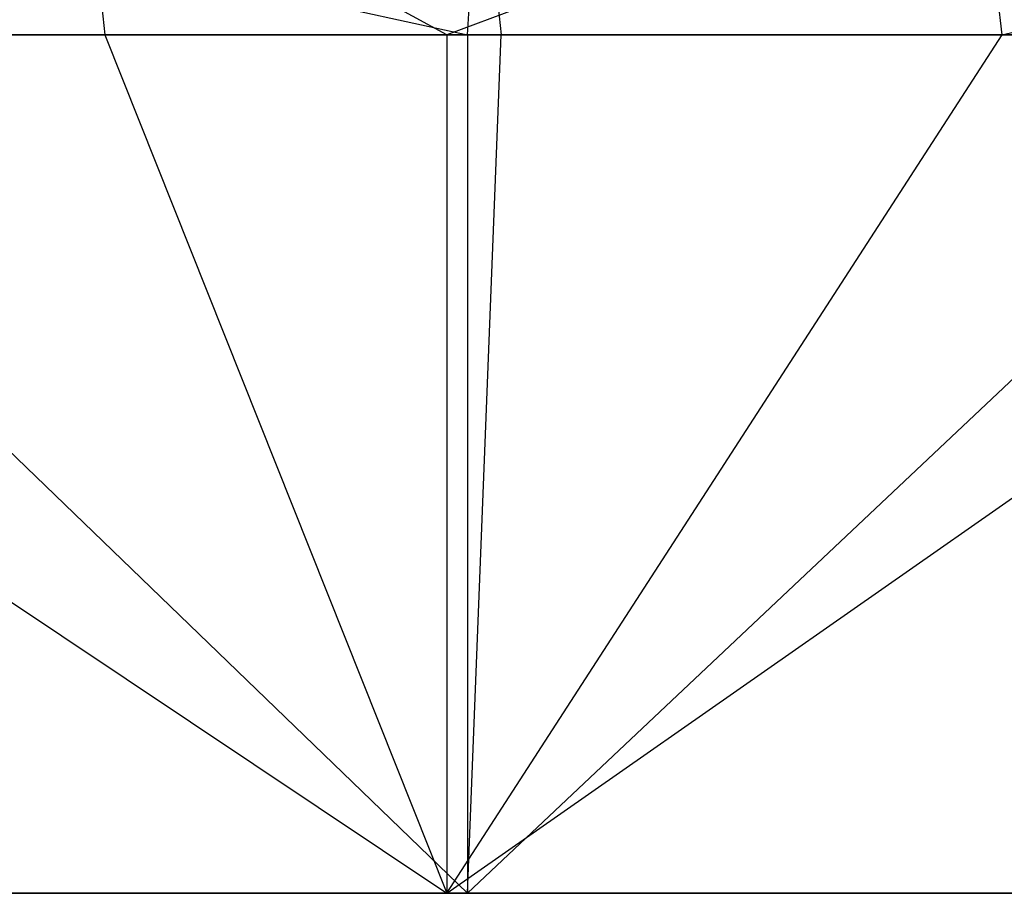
# Model space of a CAD drawing. Extents: x -172 to 172, y -29 to 28.
# Tile 828 of 914: x 113.68 to 121.36, y 7.6 to 14.42. Entities that reach past the tile are written whole.
import ezdxf

# ---------------------------------------------------------------- set-up
doc = ezdxf.new("R2010")
doc.units = 0
doc.header["$LTSCALE"] = 25.4
doc.layers.get('0').update_dxf_attribs({"linetype": 'CONTINUOUS'})

msp = doc.modelspace()

# ---------------------------------------------------------------- linework, layer by layer
at = {"color": 0}
for p, q in [((110.0779, 15.8448, -1375.7444), (117.174, 14.2997, -1369.8459)), ((110.0779, 15.8448, -1375.7444), (117.174, 14.2997, -1369.8459)), ((117.0122, 14.2997, -1116.5048), (114.1819, 15.8448, -1114.2759)), ((114.1819, 15.8448, -1114.2759), (114.3441, 14.2997, -1114.0927)), ((114.1819, 15.8448, -1114.2759), (114.3441, 14.2997, -1114.0927)), ((117.0122, 14.2997, -1116.5048), (114.1819, 15.8448, -1114.2759)), ((121.1732, 15.8448, -1120.8208), (117.0122, 14.2997, -1116.5048)), ((121.1732, 15.8448, -1120.8208), (117.0122, 14.2997, -1116.5048)), ((117.174, 14.2997, -1369.8459), (117.2711, 15.8448, -1369.4221)), ((117.174, 14.2997, -1369.8459), (117.2711, 15.8448, -1369.4221)), ((117.2711, 15.8448, -1369.4221), (117.4377, 14.2997, -1369.6013)), ((117.2711, 15.8448, -1369.4221), (117.4377, 14.2997, -1369.6013)), ((121.3453, 14.2997, -1120.6469), (121.1732, 15.8448, -1120.8208)), ((121.3453, 14.2997, -1120.6469), (121.1732, 15.8448, -1120.8208)), ((121.3453, 14.2997, -1120.6469), (127.7899, 15.8448, -1127.7441)), ((121.3453, 14.2997, -1120.6469), (127.7899, 15.8448, -1127.7441)), ((114.3441, 14.2997, -1114.0927), (106.9895, 14.2997, -1107.9375)), ((106.9895, 14.2997, -1107.9375), (117.0122, 7.5997, -1116.5048)), ((106.9895, 14.2997, -1107.9375), (117.0122, 7.5997, -1116.5048)), ((114.3441, 14.2997, -1114.0927), (106.9895, 14.2997, -1107.9375)), ((110.2343, 14.2997, -1375.9326), (117.174, 7.5997, -1369.8459)), ((110.2343, 14.2997, -1375.9326), (117.174, 14.2997, -1369.8459)), ((110.2343, 14.2997, -1375.9326), (117.174, 7.5997, -1369.8459)), ((110.2343, 14.2997, -1375.9326), (117.174, 14.2997, -1369.8459)), ((117.0122, 14.2997, -1116.5048), (114.3441, 14.2997, -1114.0927)), ((114.3441, 14.2997, -1114.0927), (117.0122, 7.5997, -1116.5048)), ((114.3441, 14.2997, -1114.0927), (117.0122, 7.5997, -1116.5048)), ((117.0122, 14.2997, -1116.5048), (114.3441, 14.2997, -1114.0927)), ((117.0122, 14.2997, -1116.5048), (117.0122, 7.5997, -1116.5048)), ((117.0122, 7.5997, -1116.5048), (126.5958, 14.2997, -1126.076)), ((121.3453, 14.2997, -1120.6469), (117.0122, 14.2997, -1116.5048)), ((117.0122, 7.5997, -1116.5048), (121.3453, 14.2997, -1120.6469)), ((117.0122, 7.5997, -1116.5048), (126.5958, 14.2997, -1126.076)), ((121.3453, 14.2997, -1120.6469), (117.0122, 14.2997, -1116.5048)), ((117.0122, 14.2997, -1116.5048), (117.0122, 7.5997, -1116.5048)), ((117.0122, 7.5997, -1116.5048), (121.3453, 14.2997, -1120.6469)), ((117.174, 14.2997, -1369.8459), (117.174, 7.5997, -1369.8459)), ((117.174, 14.2997, -1369.8459), (117.174, 7.5997, -1369.8459)), ((117.174, 14.2997, -1369.8459), (117.4377, 14.2997, -1369.6013)), ((117.174, 7.5997, -1369.8459), (117.4377, 14.2997, -1369.6013)), ((117.174, 7.5997, -1369.8459), (124.2782, 14.2997, -1362.8795)), ((117.174, 7.5997, -1369.8459), (117.4377, 14.2997, -1369.6013)), ((117.174, 7.5997, -1369.8459), (124.2782, 14.2997, -1362.8795)), ((117.174, 14.2997, -1369.8459), (117.4377, 14.2997, -1369.6013)), ((117.4377, 14.2997, -1369.6013), (124.2782, 14.2997, -1362.8795)), ((117.4377, 14.2997, -1369.6013), (124.2782, 14.2997, -1362.8795)), ((126.5958, 14.2997, -1126.076), (121.3453, 14.2997, -1120.6469)), ((126.5958, 14.2997, -1126.076), (121.3453, 14.2997, -1120.6469)), ((117.0122, 7.5997, -1116.5048), (106.7072, 7.5997, -1107.7147)), ((117.0122, 7.5997, -1116.5048), (106.7072, 7.5997, -1107.7147)), ((106.8802, 7.5997, -1378.649), (117.174, 7.5997, -1369.8459)), ((106.8802, 7.5997, -1378.649), (117.174, 7.5997, -1369.8459)), ((126.5958, 7.5997, -1126.076), (117.0122, 7.5997, -1116.5048)), ((126.5958, 7.5997, -1126.076), (117.0122, 7.5997, -1116.5048)), ((117.174, 7.5997, -1369.8459), (126.7454, 7.5997, -1360.2623)), ((117.174, 7.5997, -1369.8459), (126.7454, 7.5997, -1360.2623))]:
    msp.add_line(p, q, dxfattribs=at)

doc.saveas('drawing.dxf')
